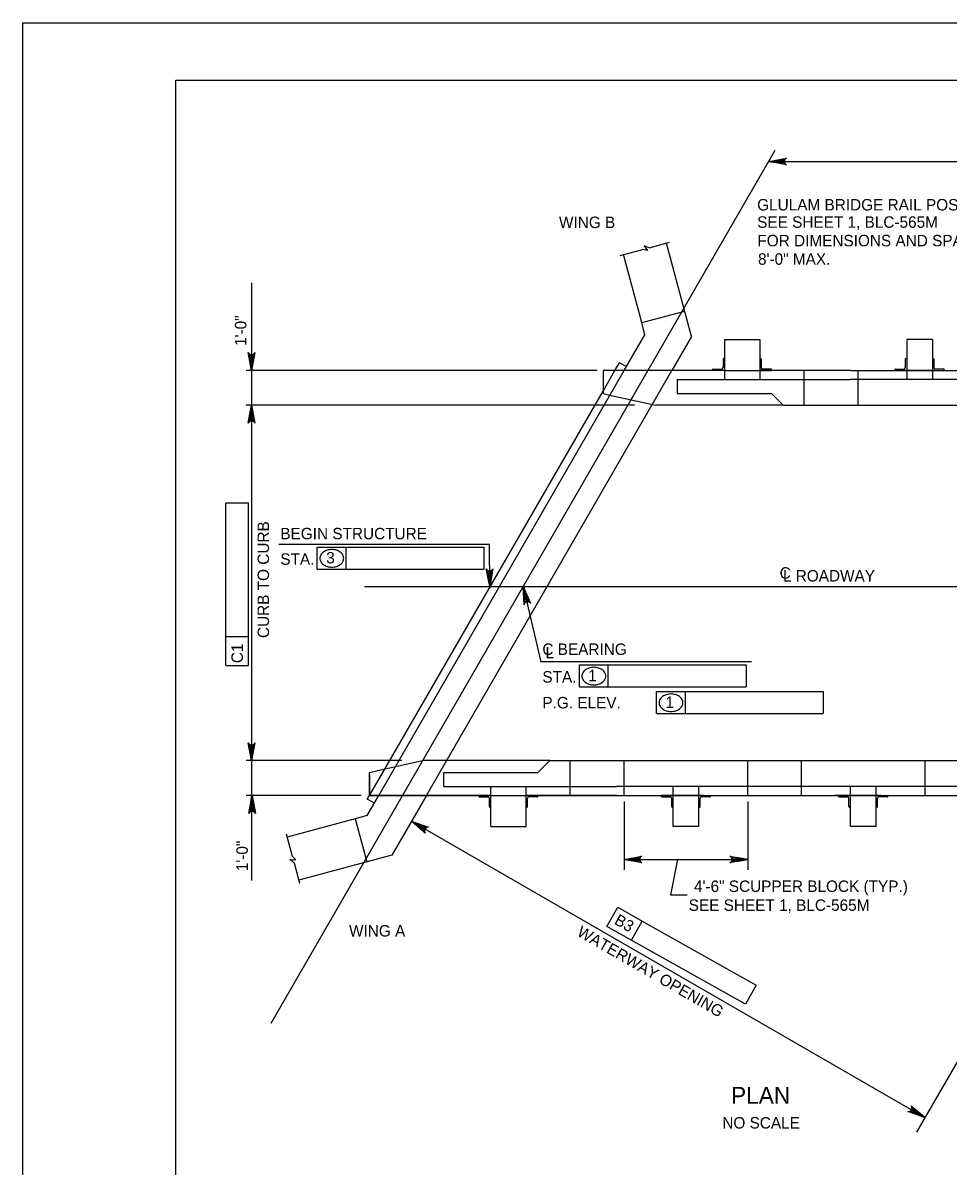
# Model space of a CAD drawing. Extents: x 638175 to 640495, y 294277 to 298435.
# Drawn here: x 638435.5 to 638677.4, y 298136.5 to 298435.5 of the extents above; entities that cross this region are included whole.
import ezdxf

# ---------------------------------------------------------------- set-up
doc = ezdxf.new("R2010")
doc.units = 0
for name, color, linetype in [('2', 7, 'Continuous'), ('3', 7, 'Continuous'), ('4', 7, 'Continuous'), ('PLT-BNDY', 7, 'Continuous')]:
    doc.layers.add(name, color=color, linetype=linetype)

msp = doc.modelspace()

# ---------------------------------------------------------------- linework, layer by layer
at = {"layer": '2'}
for p, q in [((638475.46, 297856.46), (638475.46, 298420.46)), ((638475.46, 298420.46), (639261.46, 298420.46)), ((638610.3, 298353.46), (638603.76, 298377.86)), ((638597.28, 298357.06), (638592.52, 298374.85)), ((638597.28, 298357.06), (638608.53, 298360.07)), ((638598.13, 298353.91), (638597.28, 298357.06)), ((638592.73, 298344.56), (638598.13, 298353.91)), ((638610.3, 298353.46), (638605.16, 298344.56)), ((638618.91, 298352.64), (638628.14, 298352.64)), ((638618.91, 298352.64), (638618.91, 298342.16)), ((638628.14, 298352.64), (638628.14, 298342.16)), ((638673.3, 298352.64), (638666.57, 298352.64)), ((638666.57, 298352.64), (638666.57, 298342.16)), ((638673.3, 298352.64), (638673.3, 298342.16)), ((638590.27, 298344.55), (638591.44, 298346.58)), ((638590.27, 298344.55), (638591.44, 298346.58)), ((638593.28, 298345.51), (638591.44, 298346.58)), ((638593.28, 298345.51), (638591.44, 298346.58)), ((638618.54, 298347.46), (638618.54, 298345.28)), ((638618.72, 298347.64), (638618.91, 298347.64)), ((638618.91, 298347.64), (638618.91, 298344.55)), ((638628.32, 298347.64), (638628.14, 298347.64)), ((638628.14, 298347.64), (638628.14, 298344.55)), ((638628.51, 298347.46), (638628.51, 298345.28)), ((638666.21, 298347.46), (638666.21, 298345.28)), ((638666.39, 298347.64), (638666.57, 298347.64)), ((638666.57, 298347.64), (638666.57, 298344.55)), ((638673.48, 298347.64), (638673.3, 298347.64)), ((638673.3, 298347.64), (638673.3, 298344.55)), ((638673.66, 298347.46), (638673.66, 298345.28)), ((638528.54, 298233.38), (638592.73, 298344.56)), ((638540.97, 298233.38), (638605.16, 298344.56)), ((638587.16, 298339.17), (638590.27, 298344.55)), ((638587.16, 298344.55), (638587.16, 298338.52)), ((638618.91, 298344.55), (638587.16, 298344.55)), ((638606.59, 298342.16), (638651.76, 298342.16)), ((638606.59, 298342.16), (638606.59, 298338.52)), ((638615.82, 298344.74), (638615.82, 298344.55)), ((638618.91, 298344.55), (638615.82, 298344.55)), ((638616, 298344.92), (638618.18, 298344.92)), ((638618.91, 298344.55), (638628.14, 298344.55)), ((638628.14, 298344.55), (638631.23, 298344.55)), ((638651.86, 298344.55), (638628.14, 298344.55)), ((638631.05, 298344.92), (638628.87, 298344.92)), ((638631.23, 298344.74), (638631.23, 298344.55)), ((638639.69, 298344.55), (638639.69, 298335.43)), ((638779.6, 298342.16), (638651.76, 298342.16)), ((638651.93, 298344.55), (638799.02, 298344.55)), ((638653.76, 298344.55), (638653.76, 298335.43)), ((638663.48, 298344.74), (638663.48, 298344.55)), ((638666.57, 298344.55), (638663.48, 298344.55)), ((638663.66, 298344.92), (638665.84, 298344.92)), ((638673.3, 298344.55), (638666.57, 298344.55)), ((638673.3, 298344.55), (638676.39, 298344.55)), ((638676.21, 298344.92), (638674.02, 298344.92)), ((638676.39, 298344.74), (638676.39, 298344.55)), ((638529.83, 298239.86), (638587.16, 298339.17)), ((638587.16, 298338.52), (638589.33, 298338.04)), ((638589.33, 298338.04), (638601.01, 298335.43)), ((638606.59, 298338.52), (638631.22, 298338.52)), ((638634.31, 298335.43), (638631.22, 298338.52)), ((638634.31, 298335.43), (638601.01, 298335.43)), ((638634.31, 298335.43), (638650.47, 298335.43)), ((638634.31, 298335.43), (638785.18, 298335.43)), ((638528.24, 298239.9), (638539.92, 298242.5)), ((638573.22, 298242.5), (638539.92, 298242.5)), ((638573.22, 298242.5), (638570.13, 298239.41)), ((638573.22, 298242.5), (638589.38, 298242.5)), ((638573.22, 298242.5), (638724.09, 298242.5)), ((638578.6, 298233.38), (638578.6, 298242.5)), ((638592.67, 298233.38), (638592.67, 298242.5)), ((638625.01, 298233.38), (638625.01, 298242.5)), ((638639.04, 298233.38), (638639.04, 298242.5)), ((638671.38, 298233.38), (638671.38, 298242.5)), ((638526.07, 298239.41), (638528.24, 298239.9)), ((638526.07, 298233.38), (638526.07, 298239.41)), ((638526.07, 298238.76), (638526.07, 298233.38)), ((638526.08, 298233.38), (638529.83, 298239.86)), ((638545.5, 298239.41), (638570.13, 298239.41)), ((638545.5, 298235.77), (638545.5, 298239.41)), ((638545.5, 298235.77), (638590.67, 298235.77)), ((638557.82, 298225.29), (638557.82, 298235.77)), ((638567.05, 298225.29), (638567.05, 298235.77)), ((638718.51, 298235.77), (638590.67, 298235.77)), ((638605.48, 298225.29), (638605.48, 298235.77)), ((638612.21, 298225.29), (638612.21, 298235.77)), ((638651.84, 298225.29), (638651.84, 298235.77)), ((638658.57, 298225.29), (638658.57, 298235.77)), ((638525.51, 298228.13), (638528.54, 298233.38)), ((638525.53, 298232.42), (638526.08, 298233.38)), ((638525.53, 298232.42), (638526.08, 298233.38)), ((638527.38, 298231.36), (638525.53, 298232.42)), ((638527.38, 298231.36), (638525.53, 298232.42)), ((638557.82, 298233.38), (638526.07, 298233.38)), ((638526.07, 298233.38), (638737.95, 298233.38)), ((638540.97, 298233.38), (638531.98, 298217.81)), ((638554.73, 298233.2), (638554.73, 298233.38)), ((638557.82, 298233.38), (638554.73, 298233.38)), ((638554.91, 298233.02), (638557.09, 298233.02)), ((638557.45, 298230.47), (638557.45, 298232.65)), ((638557.82, 298233.38), (638567.05, 298233.38)), ((638557.82, 298230.29), (638557.82, 298233.38)), ((638567.05, 298233.38), (638570.14, 298233.38)), ((638590.77, 298233.38), (638567.05, 298233.38)), ((638567.05, 298230.29), (638567.05, 298233.38)), ((638567.42, 298230.47), (638567.42, 298232.65)), ((638569.96, 298233.02), (638567.78, 298233.02)), ((638570.14, 298233.2), (638570.14, 298233.38)), ((638590.84, 298233.38), (638737.93, 298233.38)), ((638602.39, 298233.2), (638602.39, 298233.38)), ((638605.48, 298233.38), (638602.39, 298233.38)), ((638602.57, 298233.02), (638604.75, 298233.02)), ((638613.46, 298233.38), (638604.23, 298233.38)), ((638605.12, 298230.47), (638605.12, 298232.65)), ((638612.21, 298233.38), (638605.48, 298233.38)), ((638605.48, 298230.29), (638605.48, 298233.38)), ((638612.21, 298230.29), (638612.21, 298233.38)), ((638612.21, 298233.38), (638615.3, 298233.38)), ((638612.57, 298230.47), (638612.57, 298232.65)), ((638615.12, 298233.02), (638612.93, 298233.02)), ((638615.3, 298233.2), (638615.3, 298233.38)), ((638650.59, 298233.38), (638647.5, 298233.38)), ((638648.75, 298233.2), (638648.75, 298233.38)), ((638651.84, 298233.38), (638648.75, 298233.38)), ((638648.93, 298233.02), (638651.12, 298233.02)), ((638659.83, 298233.38), (638650.59, 298233.38)), ((638659.83, 298233.38), (638650.59, 298233.38)), ((638651.48, 298230.47), (638651.48, 298232.65)), ((638658.57, 298233.38), (638651.84, 298233.38)), ((638651.84, 298230.29), (638651.84, 298233.38)), ((638658.57, 298230.29), (638658.57, 298233.38)), ((638658.57, 298233.38), (638661.66, 298233.38)), ((638658.93, 298230.47), (638658.93, 298232.65)), ((638661.48, 298233.02), (638659.3, 298233.02)), ((638659.83, 298233.38), (638662.92, 298233.38)), ((638661.66, 298233.2), (638661.66, 298233.38)), ((638557.63, 298230.29), (638557.82, 298230.29)), ((638567.23, 298230.29), (638567.05, 298230.29)), ((638605.3, 298230.29), (638605.48, 298230.29)), ((638612.39, 298230.29), (638612.21, 298230.29)), ((638651.66, 298230.29), (638651.84, 298230.29)), ((638658.75, 298230.29), (638658.57, 298230.29)), ((638522.36, 298227.28), (638504.57, 298222.52)), ((638525.51, 298228.13), (638522.36, 298227.28)), ((638522.36, 298227.28), (638525.37, 298216.04)), ((638557.82, 298225.29), (638567.05, 298225.29)), ((638612.21, 298225.29), (638605.48, 298225.29)), ((638612.21, 298225.29), (638605.48, 298225.29)), ((638658.57, 298225.29), (638651.84, 298225.29)), ((638658.57, 298225.29), (638651.84, 298225.29)), ((638658.57, 298225.29), (638651.84, 298225.29)), ((638531.98, 298217.81), (638507.58, 298211.27))]:
    msp.add_line(p, q, dxfattribs=at)
for centre, radius, start, end in [((638618.18, 298345.28), 0.364, 270, 359.9984), ((638618.72, 298347.46), 0.182, 90, 179.9984), ((638628.32, 298347.46), 0.182, 0.0016, 90), ((638628.87, 298345.28), 0.364, 180.0016, 270), ((638665.84, 298345.28), 0.364, 270, 359.9984), ((638666.39, 298347.46), 0.182, 90, 179.9984), ((638673.48, 298347.46), 0.182, 0.0016, 90), ((638674.02, 298345.28), 0.364, 180.0016, 270), ((638616, 298344.74), 0.182, 90, 179.9984), ((638631.05, 298344.74), 0.182, 0.0016, 90), ((638663.66, 298344.74), 0.182, 90, 179.9984), ((638676.21, 298344.74), 0.182, 0.0016, 90), ((638554.91, 298233.2), 0.182, 180.0016, 270), ((638557.09, 298232.65), 0.364, 0.0016, 90), ((638567.78, 298232.65), 0.364, 90, 179.9984), ((638569.96, 298233.2), 0.182, 270, 359.9984), ((638602.57, 298233.2), 0.182, 180.0016, 270), ((638604.75, 298232.65), 0.364, 0.0016, 90), ((638612.93, 298232.65), 0.364, 90, 179.9984), ((638615.12, 298233.2), 0.182, 270, 359.9984), ((638648.93, 298233.2), 0.182, 180.0016, 270), ((638651.12, 298232.65), 0.364, 0.0016, 90), ((638659.3, 298232.65), 0.364, 90, 179.9984), ((638661.48, 298233.2), 0.182, 270, 359.9984), ((638557.63, 298230.47), 0.182, 180.0016, 270), ((638567.23, 298230.47), 0.182, 270, 359.9984), ((638605.3, 298230.47), 0.182, 180.0016, 270), ((638612.39, 298230.47), 0.182, 270, 359.9984), ((638651.66, 298230.47), 0.182, 180.0016, 270), ((638658.75, 298230.47), 0.182, 270, 359.9984)]:
    msp.add_arc(centre, radius, start, end, dxfattribs=at)
at = {"layer": '3'}
for p, q in [((638500.38, 298173.84), (638632.22, 298402.18)), ((638599.22, 298376.64), (638604.55, 298378.07)), ((638591.65, 298374.61), (638597.48, 298376.18)), ((638598.82, 298375.88), (638597.48, 298376.18)), ((638597.96, 298377.18), (638598.82, 298375.88)), ((638599.22, 298376.64), (638597.96, 298377.18)), ((638504.33, 298223.38), (638505.9, 298217.55)), ((638506.36, 298215.82), (638505.27, 298216.63)), ((638505.27, 298216.63), (638506.82, 298216.54)), ((638506.82, 298216.54), (638505.9, 298217.55)), ((638506.36, 298215.82), (638507.79, 298210.48))]:
    msp.add_line(p, q, dxfattribs=at)
at = {"layer": '4'}
for p, q in [((638630.48, 298399.18), (638821.89, 298399.18)), ((638495.28, 298367.51), (638495.28, 298211.18)), ((638585.59, 298344.55), (638493.84, 298344.56)), ((638595.43, 298335.43), (638493.84, 298335.43)), ((638494.44, 298309.87), (638488.54, 298309.88)), ((638488.54, 298274.92), (638488.54, 298309.88)), ((638494.44, 298267.35), (638494.44, 298309.87)), ((638502.4, 298299.12), (638557.48, 298299.12)), ((638512.45, 298292.58), (638512.45, 298298.35)), ((638512.45, 298298.35), (638520.03, 298298.35)), ((638520.03, 298292.58), (638520.03, 298298.35)), ((638520.03, 298298.35), (638556.04, 298298.35)), ((638556.04, 298298.35), (638556.04, 298292.58)), ((638557.54, 298288.01), (638557.48, 298299.12)), ((638512.45, 298292.58), (638556.04, 298292.58)), ((638524.79, 298288.01), (638809.81, 298288.01)), ((638566.3, 298288.01), (638570.92, 298268.31)), ((638488.54, 298267.36), (638488.54, 298274.92)), ((638494.44, 298274.92), (638488.54, 298274.92)), ((638488.54, 298267.36), (638494.44, 298267.35)), ((638626, 298268.31), (638570.92, 298268.31)), ((638580.97, 298267.55), (638588.55, 298267.55)), ((638580.97, 298261.78), (638580.97, 298267.55)), ((638588.55, 298261.78), (638588.55, 298267.55)), ((638588.55, 298267.55), (638624.56, 298267.55)), ((638624.56, 298267.55), (638624.56, 298261.78)), ((638580.97, 298261.78), (638624.56, 298261.78)), ((638601.16, 298254.81), (638601.16, 298260.58)), ((638601.16, 298260.58), (638608.74, 298260.58)), ((638608.74, 298254.81), (638608.74, 298260.58)), ((638608.74, 298260.58), (638644.75, 298260.58)), ((638644.75, 298260.58), (638644.75, 298254.81)), ((638601.16, 298254.81), (638644.75, 298254.81)), ((638534.52, 298242.5), (638493.84, 298242.5)), ((638523.93, 298233.38), (638493.84, 298233.38)), ((638592.67, 298231.84), (638592.67, 298213.96)), ((638625.01, 298231.84), (638625.01, 298213.96)), ((638537.08, 298226.65), (638671.32, 298149.15)), ((638714.04, 298223.15), (638669.1, 298145.31)), ((638592.67, 298216.63), (638625.01, 298216.63)), ((638606.63, 298216.63), (638604.78, 298207.41)), ((638604.78, 298207.41), (638609.21, 298207.41)), ((638588.18, 298199.13), (638591.01, 298204.16)), ((638591.01, 298204.16), (638597.42, 298200.56)), ((638624.38, 298178.78), (638588.18, 298199.13)), ((638594.59, 298195.53), (638597.42, 298200.56)), ((638597.42, 298200.56), (638627.21, 298183.81)), ((638627.21, 298183.81), (638624.38, 298178.78))]:
    msp.add_line(p, q, dxfattribs=at)
for points in [[(638630.48, 298399.18), (638635.14, 298400.05), (638634.78, 298399.8), (638634.6, 298399.49), (638634.54, 298399.18), (638634.6, 298398.87), (638634.78, 298398.55), (638635.14, 298398.31), (638630.48, 298399.18), (638634.78, 298398.55), (638634.6, 298398.87), (638630.48, 298399.18), (638634.54, 298399.18), (638634.6, 298399.49), (638630.48, 298399.18), (638634.78, 298399.8)], [(638495.28, 298344.56), (638494.41, 298349.22), (638494.65, 298348.86), (638494.97, 298348.67), (638495.28, 298348.62), (638495.59, 298348.67), (638495.9, 298348.86), (638496.15, 298349.22), (638495.28, 298344.56), (638495.9, 298348.86), (638495.59, 298348.67), (638495.28, 298344.56), (638495.28, 298348.62), (638494.97, 298348.67), (638495.28, 298344.56), (638494.65, 298348.86)], [(638495.28, 298335.43), (638496.15, 298330.77), (638495.9, 298331.13), (638495.59, 298331.32), (638495.28, 298331.37), (638494.97, 298331.32), (638494.65, 298331.13), (638494.41, 298330.77), (638495.28, 298335.43), (638494.65, 298331.13), (638494.97, 298331.32), (638495.28, 298335.43), (638495.28, 298331.37), (638495.59, 298331.32), (638495.28, 298335.43), (638495.9, 298331.13)], [(638557.54, 298288.01), (638556.64, 298292.67), (638556.89, 298292.31), (638557.2, 298292.13), (638557.52, 298292.08), (638557.83, 298292.13), (638558.14, 298292.32), (638558.39, 298292.68), (638557.54, 298288.01), (638558.14, 298292.32), (638557.83, 298292.13), (638557.54, 298288.01), (638557.52, 298292.08), (638557.2, 298292.13), (638557.54, 298288.01), (638556.89, 298292.31)], [(638566.3, 298288.01), (638568.22, 298283.68), (638567.89, 298283.97), (638567.54, 298284.08), (638567.23, 298284.06), (638566.93, 298283.93), (638566.67, 298283.68), (638566.51, 298283.28), (638566.3, 298288.01), (638566.67, 298283.68), (638566.93, 298283.93), (638566.3, 298288.01), (638567.23, 298284.06), (638567.54, 298284.08), (638566.3, 298288.01), (638567.89, 298283.97)], [(638495.28, 298242.5), (638494.41, 298247.16), (638494.65, 298246.8), (638494.97, 298246.62), (638495.28, 298246.56), (638495.59, 298246.62), (638495.9, 298246.8), (638496.15, 298247.16), (638495.28, 298242.5), (638495.9, 298246.8), (638495.59, 298246.62), (638495.28, 298242.5), (638495.28, 298246.56), (638494.97, 298246.62), (638495.28, 298242.5), (638494.65, 298246.8)], [(638495.39, 298233.37), (638496.26, 298228.71), (638496.02, 298229.06), (638495.7, 298229.25), (638495.39, 298229.3), (638495.08, 298229.25), (638494.77, 298229.06), (638494.52, 298228.71), (638495.39, 298233.37), (638494.77, 298229.06), (638495.08, 298229.25), (638495.39, 298233.37), (638495.39, 298229.3), (638495.7, 298229.25), (638495.39, 298233.37), (638496.02, 298229.06)], [(638537.08, 298226.65), (638541.56, 298225.07), (638541.12, 298225.03), (638540.8, 298224.86), (638540.6, 298224.61), (638540.49, 298224.32), (638540.5, 298223.95), (638540.68, 298223.56), (638537.08, 298226.65), (638540.5, 298223.95), (638540.49, 298224.32), (638537.08, 298226.65), (638540.6, 298224.61), (638540.8, 298224.86), (638537.08, 298226.65), (638541.12, 298225.03)], [(638592.67, 298216.63), (638597.33, 298217.51), (638596.98, 298217.26), (638596.79, 298216.95), (638596.74, 298216.63), (638596.79, 298216.32), (638596.98, 298216.01), (638597.33, 298215.76), (638592.67, 298216.63), (638596.98, 298216.01), (638596.79, 298216.32), (638592.67, 298216.63), (638596.74, 298216.63), (638596.79, 298216.95), (638592.67, 298216.63), (638596.98, 298217.26)], [(638625.01, 298216.63), (638620.35, 298215.76), (638620.71, 298216.01), (638620.9, 298216.32), (638620.95, 298216.63), (638620.9, 298216.95), (638620.71, 298217.26), (638620.35, 298217.51), (638625.01, 298216.63), (638620.71, 298217.26), (638620.9, 298216.95), (638625.01, 298216.63), (638620.95, 298216.63), (638620.9, 298216.32), (638625.01, 298216.63), (638620.71, 298216.01)], [(638671.32, 298149.15), (638666.84, 298150.72), (638667.28, 298150.76), (638667.59, 298150.93), (638667.8, 298151.18), (638667.91, 298151.47), (638667.9, 298151.84), (638667.72, 298152.23), (638671.32, 298149.15), (638667.9, 298151.84), (638667.91, 298151.47), (638671.32, 298149.15), (638667.8, 298151.18), (638667.59, 298150.93), (638671.32, 298149.15), (638667.28, 298150.76)]]:
    msp.add_lwpolyline(points, dxfattribs=at)
for points in [[(638494.8, 298347.44), (638495.76, 298347.44), (638495.28, 298344.56)], [(638494.8, 298332.55), (638495.76, 298332.55), (638495.28, 298335.43)], [(638558.02, 298290.67), (638557.03, 298290.66), (638557.54, 298287.71)], [(638566.49, 298285.03), (638567.45, 298285.25), (638566.3, 298288.01)], [(638494.8, 298245.39), (638495.76, 298245.39), (638495.28, 298242.5)], [(638494.8, 298230.5), (638495.76, 298230.5), (638495.28, 298233.38)], [(638595.63, 298217.13), (638595.63, 298216.14), (638592.67, 298216.63)], [(638622.06, 298217.13), (638622.06, 298216.14), (638625.01, 298216.63)], [(638669.01, 298151.05), (638668.51, 298150.2), (638671.32, 298149.15)]]:
    msp.add_lwpolyline(points, close=True, dxfattribs=at)
for centre, radius, start, end in [((638515.95, 298294.44), 3.23, 106.9552, 126.3544), ((638516.24, 298293.49), 4.22, 90, 106.9552), ((638516.24, 298293.49), 4.22, 73.0448, 90), ((638516.53, 298294.44), 3.23, 53.6456, 73.0448), ((638514.83, 298295.42), 1.71, 150.6308, 180), ((638514.83, 298295.42), 1.71, 180, 209.3692), ((638515.51, 298295.04), 2.49, 126.3544, 150.6308), ((638515.51, 298295.8), 2.49, 209.3692, 233.6456), ((638516.97, 298295.04), 2.49, 29.3692, 53.6456), ((638516.97, 298295.8), 2.49, 306.3544, 330.6308), ((638517.64, 298295.42), 1.71, 0, 29.3692), ((638517.64, 298295.42), 1.71, 330.6308, 0), ((638515.95, 298296.4), 3.23, 233.6456, 253.0448), ((638516.24, 298297.35), 4.22, 253.0448, 270), ((638516.24, 298297.35), 4.22, 270, 286.9552), ((638516.53, 298296.4), 3.23, 286.9552, 306.3544), ((638583.35, 298264.62), 1.71, 150.6308, 180), ((638583.35, 298264.62), 1.71, 180, 209.3692), ((638584.03, 298264.24), 2.49, 126.3544, 150.6308), ((638584.47, 298263.64), 3.23, 106.9552, 126.3544), ((638584.76, 298262.69), 4.22, 90, 106.9552), ((638584.76, 298262.69), 4.22, 73.0448, 90), ((638585.05, 298263.64), 3.23, 53.6456, 73.0448), ((638585.49, 298264.24), 2.49, 29.3692, 53.6456), ((638586.16, 298264.62), 1.71, 0, 29.3692), ((638586.16, 298264.62), 1.71, 330.6308, 0), ((638584.03, 298265), 2.49, 209.3692, 233.6456), ((638584.47, 298265.6), 3.23, 233.6456, 253.0448), ((638584.76, 298266.54), 4.22, 253.0448, 270), ((638584.76, 298266.54), 4.22, 270, 286.9552), ((638585.05, 298265.6), 3.23, 286.9552, 306.3544), ((638585.49, 298265), 2.49, 306.3544, 330.6308), ((638603.54, 298257.65), 1.71, 150.6308, 180), ((638604.22, 298257.27), 2.49, 126.3544, 150.6308), ((638604.66, 298256.67), 3.23, 106.9552, 126.3544), ((638604.95, 298255.72), 4.22, 90, 106.9552), ((638604.95, 298255.72), 4.22, 73.0448, 90), ((638605.24, 298256.67), 3.23, 53.6456, 73.0448), ((638605.68, 298257.27), 2.49, 29.3692, 53.6456), ((638606.35, 298257.65), 1.71, 0, 29.3692), ((638603.54, 298257.65), 1.71, 180, 209.3692), ((638604.22, 298258.03), 2.49, 209.3692, 233.6456), ((638604.66, 298258.63), 3.23, 233.6456, 253.0448), ((638604.95, 298259.58), 4.22, 253.0448, 270), ((638604.95, 298259.58), 4.22, 270, 286.9552), ((638605.24, 298258.63), 3.23, 286.9552, 306.3544), ((638605.68, 298258.03), 2.49, 306.3544, 330.6308), ((638606.35, 298257.65), 1.71, 330.6308, 0)]:
    msp.add_arc(centre, radius, start, end, dxfattribs=at)
at = {"layer": 'PLT-BNDY'}
msp.add_lwpolyline([(638435.46, 298435.46), (639276.46, 298435.46), (639276.46, 297841.46), (638435.46, 297841.46)], close=True, dxfattribs=at)

# ---------------------------------------------------------------- texts
at = {"layer": '4'}
for s, height, p in [('GLULAM BRIDGE RAIL POST (TYP.)', 3, (638627.47, 298386.39)), ('WING B', 3, (638575.65, 298381.79)), ('SEE SHEET 1, BLC-565M', 3, (638627.47, 298381.86)), ('FOR DIMENSIONS AND SPACINGS', 3, (638627.53, 298377.01)), ('8\'-0" MAX.', 3, (638627.7, 298372.19)), ('BEGIN STRUCTURE', 3, (638502.78, 298300.39)), ('STA.', 3, (638502.78, 298293.72)), ('3', 3, (638514.79, 298294.07)), ('C', 3, (638633.35, 298290.09)), ('L ROADWAY', 3, (638634.21, 298289.35)), ('C BEARING', 3, (638571.3, 298270.15)), ('L', 3, (638572.12, 298269.24)), ('STA.', 3, (638571.3, 298262.92)), ('1', 3, (638583.31, 298263.27)), ('P.G. ELEV.', 3, (638571.3, 298256.17)), ('1', 3, (638603.49, 298256.3)), ('4\'-6" SCUPPER BLOCK (TYP.)', 3, (638610.96, 298208.16)), ('SEE SHEET 1, BLC-565M', 3, (638609.57, 298203.22)), ('WING A', 3, (638520.75, 298196.5)), ('PLAN', 4.429, (638620.64, 298152.76)), ('NO SCALE', 3, (638618.36, 298146.29))]:
    msp.add_text(s, height=height, dxfattribs=at).set_placement(p)
for s, rotation, p in [('1\'-0"', 90, (638493.91, 298350.96)), ('CURB TO CURB', 90, (638499.83, 298274.57)), ('C1', 89.9382, (638492.99, 298268.01)), ('1\'-0"', 90, (638494.29, 298213.59)), ('B3', 330.6611, (638589.86, 298199.93)), ('WATERWAY OPENING', 330, (638580.11, 298196.87))]:
    msp.add_text(s, height=3, rotation=rotation, dxfattribs=at).set_placement(p)

doc.saveas('drawing.dxf')
